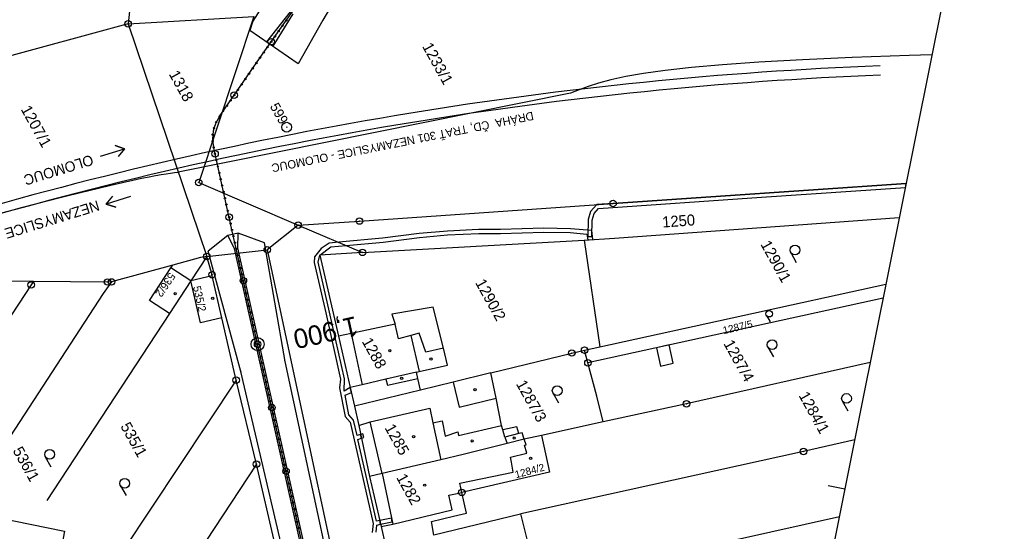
# Model space of a CAD drawing. Extents: x -548552 to -543113, y -1131925 to -1123599.
# Drawn here: x -547909.6 to -547757, y -1129838.8 to -1129760.1 of the extents above; entities that cross this region are included whole.
import ezdxf

# ---------------------------------------------------------------- set-up
doc = ezdxf.new("R2010")
doc.units = 0
for name, color, linetype in [('Hranice parcel', 7, 'Continuous'), ('HRANY', 7, 'Continuous'), ('NADZEMNÍ VEDENÍ VN', 7, 'Continuous'), ('Parcelní čísla', 7, 'Continuous'), ('Poz předměty', 7, 'Continuous'), ('Profile', 7, 'Continuous'), ('PROFILY NÁVRH', 7, 'Continuous'), ('STANIČENÍ', 7, 'Continuous'), ('Vnitřní kresba', 7, 'Continuous'), ('Vrstva 8', 7, 'Continuous'), ('Věcná břemena k části', 7, 'Continuous'), ('Značky bodu BP', 7, 'Continuous'), ('Značky budov', 7, 'Continuous'), ('Značky kultur', 7, 'Continuous'), ('ŽELEZNICE', 7, 'Continuous')]:
    doc.layers.add(name, color=color, linetype=linetype)

msp = doc.modelspace()

# ---------------------------------------------------------------- linework, layer by layer
at = {"layer": 'Hranice parcel'}
for p, q in [((-547892.69, -1129758.79), (-547892.9, -1129760.72)), ((-547892.9, -1129760.72), (-547873.53, -1129759.62)), ((-547921.25, -1129768.38), (-547893.05, -1129760.73)), ((-547921.25, -1129768.38), (-547893.05, -1129760.73)), ((-547893.05, -1129760.73), (-547892.9, -1129760.72)), ((-547893.05, -1129760.73), (-547892.9, -1129760.72)), ((-547892.9, -1129760.72), (-547880.8, -1129796.52)), ((-547892.9, -1129760.72), (-547880.8, -1129796.52)), ((-547866.73, -1129791.69), (-547871.48, -1129795.5)), ((-547866.73, -1129791.69), (-547856.83, -1129795.88)), ((-547856.83, -1129795.88), (-547822.75, -1129793.98)), ((-547822.75, -1129793.98), (-547820.3, -1129810.41)), ((-547880.8, -1129796.52), (-547871.48, -1129795.5)), ((-547880.8, -1129796.52), (-547871.48, -1129795.5)), ((-547881.75, -1129796.66), (-547886.02, -1129797.84)), ((-547880.8, -1129796.52), (-547883.26, -1129800.28)), ((-547880.8, -1129796.52), (-547881.75, -1129796.66)), ((-547879.99, -1129799.32), (-547880.8, -1129796.52)), ((-547886.02, -1129797.84), (-547895.43, -1129800.43)), ((-547907.46, -1129800.35), (-547919.28, -1129800.26)), ((-547883.26, -1129800.28), (-547886.55, -1129805.29)), ((-547820.3, -1129810.41), (-547776.29, -1129800.76)), ((-547776.72, -1129802.91), (-547822.15, -1129812.86)), ((-547886.55, -1129805.29), (-547905.39, -1129834.04)), ((-547876.26, -1129815.53), (-547878.46, -1129805.97)), ((-547822.66, -1129810.93), (-547820.3, -1129810.41)), ((-547822.15, -1129812.86), (-547822.66, -1129810.93)), ((-547876.26, -1129815.53), (-547893.73, -1129841.79)), ((-547873.15, -1129828.45), (-547876.26, -1129815.53)), ((-547847.93, -1129817.07), (-547858.06, -1129819.55)), ((-547819.81, -1129821.97), (-547829.31, -1129824.03)), ((-547829.31, -1129824.03), (-547831.94, -1129824.6)), ((-547873.15, -1129828.45), (-547897.73, -1129865.87)), ((-547870.31, -1129840.66), (-547873.15, -1129828.45)), ((-547829.8, -1129846.88), (-547832.47, -1129836.12))]:
    msp.add_line(p, q, dxfattribs=at)
for points in [[(-547873.53, -1129759.62), (-547882.04, -1129785.13), (-547866.73, -1129791.69)], [(-547866.73, -1129791.69), (-547857.29, -1129791.06), (-547818.29, -1129788.36), (-547773.18, -1129785.28)], [(-547822.75, -1129793.98), (-547818.07, -1129793.71), (-547774.24, -1129790.54)], [(-547871.48, -1129795.5), (-547855.75, -1129868.92), (-547842.05, -1129927.48)], [(-547871.48, -1129795.5), (-547855.75, -1129868.92), (-547842.05, -1129927.48)], [(-547856.83, -1129795.88), (-547863.38, -1129796.33), (-547860.52, -1129808.79)], [(-547886.55, -1129805.29), (-547889.6, -1129803.29), (-547886.31, -1129798.27), (-547886.02, -1129797.84)], [(-547907.46, -1129800.35), (-547907.81, -1129800.89), (-547926.79, -1129829.75)], [(-547895.43, -1129800.43), (-547896.76, -1129802.2), (-547916.11, -1129831.89)], [(-547895.43, -1129800.43), (-547896.08, -1129800.44), (-547907.46, -1129800.35)], [(-547878.46, -1129805.97), (-547881.78, -1129806.72), (-547883.26, -1129800.28)], [(-547878.46, -1129805.97), (-547879.95, -1129799.51), (-547879.99, -1129799.32)], [(-547847.93, -1129817.07), (-547848.31, -1129815.29), (-547848.52, -1129814.32), (-547848.13, -1129814.23), (-547843.78, -1129813.25), (-547844.39, -1129810.63), (-547845.98, -1129804.33), (-547852.32, -1129805.37), (-547851.83, -1129806.91), (-547858.59, -1129808.36), (-547860.52, -1129808.79)], [(-547860.52, -1129808.79), (-547858.72, -1129816.65), (-547858.06, -1129819.55)], [(-547837.08, -1129814.41), (-547824.62, -1129811.36), (-547822.66, -1129810.93)], [(-547819.81, -1129821.97), (-547820.78, -1129818.02), (-547822.15, -1129812.86)], [(-547778.71, -1129812.83), (-547806.99, -1129819.19), (-547819.81, -1129821.97)], [(-547837.08, -1129814.41), (-547842.9, -1129815.84), (-547847.93, -1129817.07)], [(-547831.94, -1129824.6), (-547832.25, -1129823.62), (-547832.77, -1129823.75), (-547833.1, -1129822.7), (-547835.26, -1129823.16), (-547835.45, -1129822.49), (-547836.29, -1129818.29), (-547837.08, -1129814.41)], [(-547858.06, -1129819.55), (-547857.41, -1129822.52), (-547855.75, -1129830.33)], [(-547831.94, -1129824.6), (-547834.6, -1129825.27), (-547841.34, -1129826.97), (-547844.76, -1129827.77), (-547853.83, -1129829.9), (-547855.75, -1129830.33)], [(-547841.54, -1129832.8), (-547841.84, -1129831.39), (-547833.63, -1129829.69), (-547833.89, -1129828.13), (-547834.06, -1129827.39), (-547831.56, -1129826.75), (-547831.93, -1129825.54), (-547831.67, -1129825.48), (-547831.94, -1129824.6)], [(-547829.31, -1129824.03), (-547828.07, -1129829.69), (-547841.54, -1129832.8)], [(-547781.09, -1129824.74), (-547788.97, -1129826.51), (-547832.47, -1129836.12)], [(-547855.75, -1129830.33), (-547853.97, -1129838.06), (-547853.28, -1129841.02)], [(-547845.88, -1129839.36), (-547846.24, -1129837.3), (-547842.83, -1129836.47), (-547840.85, -1129835.98), (-547841.54, -1129832.8)], [(-547832.47, -1129836.12), (-547832.54, -1129836.14), (-547845.88, -1129839.36)], [(-547826.14, -1129846.06), (-547783.45, -1129836.52)]]:
    msp.add_lwpolyline(points, dxfattribs=at)
at = {"layer": 'HRANY'}
for p, q in [((-547873.72, -1129760.31), (-547874.17, -1129761.74)), ((-547875.98, -1129792.91), (-547877.54, -1129793.27))]:
    msp.add_line(p, q, dxfattribs=at)
at = {"layer": 'NADZEMNÍ VEDENÍ VN'}
for p, q in [((-547871.9, -1129794.42), (-547875.98, -1129792.91)), ((-547877.54, -1129793.27), (-547880.58, -1129795.72))]:
    msp.add_line(p, q, dxfattribs=at)
at = {"layer": 'Poz předměty'}
for p, q in [((-547824.81, -1129771.4), (-547885.18, -1129783.53)), ((-547876.03, -1129795.18), (-547875.98, -1129792.91)), ((-547876.52, -1129795.29), (-547877.54, -1129793.27)), ((-547868.75, -1129812.69), (-547871.9, -1129794.42)), ((-547875.54, -1129814.21), (-547880.58, -1129795.72)), ((-547862.21, -1129843.05), (-547868.75, -1129812.69)), ((-547868.48, -1129844.45), (-547875.54, -1129814.21))]:
    msp.add_line(p, q, dxfattribs=at)
for points in [[(-547769.22, -1129765.51), (-547772.74, -1129765.61), (-547781.5, -1129765.91), (-547789.16, -1129766.25), (-547795.83, -1129766.62), (-547801.46, -1129767.02), (-547806.23, -1129767.44), (-547810.27, -1129767.89), (-547813.59, -1129768.35), (-547816.34, -1129768.83), (-547818.63, -1129769.33), (-547820.51, -1129769.84), (-547822.1, -1129770.35), (-547823.51, -1129770.88), (-547824.81, -1129771.4)], [(-547926.32, -1129793.66), (-547924.28, -1129793.07), (-547920.2, -1129791.93), (-547916.28, -1129790.85), (-547912.52, -1129789.84), (-547909.01, -1129788.91), (-547905.75, -1129788.07), (-547902.73, -1129787.3), (-547900.04, -1129786.63), (-547897.66, -1129786.05), (-547895.56, -1129785.55), (-547893.75, -1129785.13), (-547892.19, -1129784.78), (-547890.83, -1129784.49), (-547889.67, -1129784.25), (-547888.68, -1129784.06), (-547887.81, -1129783.91), (-547887.06, -1129783.79), (-547886.39, -1129783.69), (-547885.77, -1129783.61), (-547885.18, -1129783.53)], [(-547855.95, -1129887.2), (-547876.52, -1129795.29)], [(-547855.46, -1129887.09), (-547876.03, -1129795.18)]]:
    msp.add_lwpolyline(points, dxfattribs=at)
at = {"layer": 'Profile'}
for p, q in [((-547757.03, -1129704.69), (-547780.14, -1129819.97)), ((-547780.14, -1129819.97), (-547803.25, -1129935.26)), ((-547782.61, -1129832.31), (-547785.2, -1129831.79))]:
    msp.add_line(p, q, dxfattribs=at)
at = {"layer": 'PROFILY NÁVRH'}
for p, q in [((-547867.72, -1129750.79), (-547873.72, -1129760.31)), ((-547859.11, -1129753.64), (-547862.94, -1129760.15)), ((-547867.94, -1129758.9), (-547871.62, -1129763.5)), ((-547867.53, -1129759.18), (-547870.64, -1129764.18)), ((-547862.94, -1129760.15), (-547866.72, -1129766.89)), ((-547866.72, -1129766.89), (-547874.17, -1129761.74))]:
    msp.add_line(p, q, dxfattribs=at)
at = {"layer": 'STANIČENÍ'}
for p, q in [((-547871.04, -1129763.71), (-547864.33, -1129754.24)), ((-547872.68, -1129766.09), (-547871.13, -1129763.84)), ((-547871.13, -1129763.84), (-547871.04, -1129763.71)), ((-547878.89, -1129775.06), (-547872.68, -1129766.09))]:
    msp.add_line(p, q, dxfattribs=at)
for points in [[(-547876.76, -1129793.09), (-547879.78, -1129779.61)], [(-547855.7, -1129887.14), (-547876.31, -1129795.07), (-547876.76, -1129793.09)], [(-547868.7, -1129812.91), (-547868.8, -1129812.5)], [(-547875.51, -1129814.36), (-547875.59, -1129814.02)]]:
    msp.add_lwpolyline(points, dxfattribs=at)
for centre, radius in [((-547869.14, -1129761.03), 0.1), ((-547868.57, -1129760.22), 0.1), ((-547870.3, -1129762.66), 0.1), ((-547869.72, -1129761.85), 0.1), ((-547870.88, -1129763.48), 0.5), ((-547870.88, -1129763.48), 0.1), ((-547872.02, -1129765.12), 0.1), ((-547871.45, -1129764.3), 0.1), ((-547873.16, -1129766.77), 0.1), ((-547872.59, -1129765.95), 0.1), ((-547874.29, -1129768.41), 0.1), ((-547873.72, -1129767.59), 0.1), ((-547875.43, -1129770.06), 0.1), ((-547874.86, -1129769.23), 0.1), ((-547876.57, -1129771.7), 0.5), ((-547876.57, -1129771.7), 0.1), ((-547876, -1129770.88), 0.1), ((-547877.7, -1129773.35), 0.1), ((-547877.13, -1129772.52), 0.1), ((-547878.27, -1129774.17), 0.1), ((-547879.35, -1129775.85), 0.1), ((-547878.84, -1129774.99), 0.1), ((-547879.89, -1129777.76), 0.1), ((-547879.7, -1129776.78), 0.1), ((-547879.9, -1129778.76), 0.1), ((-547879.52, -1129780.73), 0.5), ((-547879.74, -1129779.75), 0.1), ((-547879.52, -1129780.73), 0.1), ((-547879.31, -1129781.7), 0.1), ((-547879.09, -1129782.68), 0.1), ((-547878.87, -1129783.65), 0.1), ((-547878.65, -1129784.63), 0.1), ((-547878.43, -1129785.61), 0.1), ((-547878.21, -1129786.58), 0.1), ((-547878, -1129787.56), 0.1), ((-547877.78, -1129788.53), 0.1), ((-547877.34, -1129790.48), 0.5), ((-547877.56, -1129789.51), 0.1), ((-547877.34, -1129790.48), 0.1), ((-547877.12, -1129791.46), 0.1), ((-547876.9, -1129792.44), 0.1), ((-547876.68, -1129793.41), 0.1), ((-547876.47, -1129794.39), 0.1), ((-547876.25, -1129795.36), 0.1), ((-547876.03, -1129796.34), 0.1), ((-547875.81, -1129797.31), 0.1), ((-547875.59, -1129798.29), 0.1), ((-547875.37, -1129799.27), 0.1), ((-547875.16, -1129800.24), 0.5), ((-547875.16, -1129800.24), 0.1), ((-547874.94, -1129801.22), 0.1), ((-547874.72, -1129802.19), 0.1), ((-547874.5, -1129803.17), 0.1), ((-547874.28, -1129804.14), 0.1), ((-547874.06, -1129805.12), 0.1), ((-547873.85, -1129806.1), 0.1), ((-547873.63, -1129807.07), 0.1), ((-547873.41, -1129808.05), 0.1), ((-547872.97, -1129810), 1), ((-547872.97, -1129810), 0.5), ((-547873.19, -1129809.02), 0.1), ((-547872.97, -1129810), 0.1), ((-547872.75, -1129810.98), 0.1), ((-547872.53, -1129811.95), 0.1), ((-547872.32, -1129812.93), 0.1), ((-547872.1, -1129813.9), 0.1), ((-547871.88, -1129814.88), 0.1), ((-547871.66, -1129815.86), 0.1), ((-547871.44, -1129816.83), 0.1), ((-547871.22, -1129817.81), 0.1), ((-547871.01, -1129818.78), 0.1), ((-547870.79, -1129819.76), 0.5), ((-547870.79, -1129819.76), 0.1), ((-547870.57, -1129820.73), 0.1), ((-547870.35, -1129821.71), 0.1), ((-547870.13, -1129822.69), 0.1), ((-547869.91, -1129823.66), 0.1), ((-547869.7, -1129824.64), 0.1), ((-547869.48, -1129825.61), 0.1), ((-547869.26, -1129826.59), 0.1), ((-547869.04, -1129827.57), 0.1), ((-547868.6, -1129829.52), 0.5), ((-547868.82, -1129828.54), 0.1), ((-547868.6, -1129829.52), 0.1), ((-547868.38, -1129830.49), 0.1), ((-547868.17, -1129831.47), 0.1), ((-547867.95, -1129832.44), 0.1), ((-547867.73, -1129833.42), 0.1), ((-547867.51, -1129834.4), 0.1), ((-547867.29, -1129835.37), 0.1), ((-547867.07, -1129836.35), 0.1), ((-547866.86, -1129837.32), 0.1), ((-547866.64, -1129838.3), 0.1)]:
    msp.add_circle(centre, radius, dxfattribs=at)
msp.add_ellipse((-547874.15, -1129778.35), major_axis=(-1.1, 5.66), ratio=0.999048, start_param=0.774252, end_param=1.599902, dxfattribs=at)
at = {"layer": 'Vnitřní kresba'}
for p, q in [((-547883.26, -1129800.28), (-547886.31, -1129798.27)), ((-547879.95, -1129799.51), (-547883.26, -1129800.28)), ((-547858.59, -1129808.36), (-547856.91, -1129816.24)), ((-547851.3, -1129809.18), (-547851.83, -1129806.91)), ((-547848.12, -1129808.33), (-547849.38, -1129808.67)), ((-547847.11, -1129811.22), (-547848.12, -1129808.33)), ((-547849.38, -1129808.67), (-547851.3, -1129809.18)), ((-547849.38, -1129808.67), (-547848.13, -1129814.23)), ((-547844.39, -1129810.63), (-547847.11, -1129811.22)), ((-547848.52, -1129814.32), (-547853.25, -1129815.4)), ((-547853.25, -1129815.4), (-547856.91, -1129816.24)), ((-547853.25, -1129815.4), (-547853.01, -1129816.32)), ((-547853.01, -1129816.32), (-547848.31, -1129815.29)), ((-547842.9, -1129815.84), (-547841.96, -1129819.68)), ((-547856.91, -1129816.24), (-547858.72, -1129816.65)), ((-547841.96, -1129819.68), (-547836.29, -1129818.29)), ((-547855.68, -1129821.97), (-547846.49, -1129819.84)), ((-547846.49, -1129819.84), (-547846, -1129822.09)), ((-547857.41, -1129822.52), (-547855.68, -1129821.97)), ((-547853.83, -1129829.9), (-547855.68, -1129821.97)), ((-547846, -1129822.09), (-547844.6, -1129821.78)), ((-547846, -1129822.09), (-547844.76, -1129827.77)), ((-547844.6, -1129821.78), (-547844.09, -1129824.13)), ((-547844.09, -1129824.13), (-547842.19, -1129823.51)), ((-547842.19, -1129823.51), (-547842.06, -1129824.03)), ((-547842.06, -1129824.03), (-547835.45, -1129822.49)), ((-547834.92, -1129824.29), (-547835.26, -1129823.16)), ((-547832.77, -1129823.75), (-547834.92, -1129824.29)), ((-547834.92, -1129824.29), (-547834.6, -1129825.27)), ((-547853.83, -1129829.9), (-547852.16, -1129837.71)), ((-547842.52, -1129833.03), (-547841.54, -1129832.8)), ((-547843.54, -1129833.25), (-547842.52, -1129833.03)), ((-547843.04, -1129835.49), (-547843.54, -1129833.25)), ((-547852.16, -1129837.71), (-547843.04, -1129835.49)), ((-547853.97, -1129838.06), (-547852.16, -1129837.71))]:
    msp.add_line(p, q, dxfattribs=at)
at = {"layer": 'Vrstva 8'}
for p, q in [((-547928.76, -1129833.53), (-547902.67, -1129838.75)), ((-547902.67, -1129838.75), (-547915.85, -1129904.5))]:
    msp.add_line(p, q, dxfattribs=at)
at = {"layer": 'Věcná břemena k části'}
msp.add_line((-547773.31, -1129785.92), (-547773.18, -1129785.28), dxfattribs=at)
for points in [[(-547773.18, -1129785.28), (-547818.29, -1129788.36), (-547820.79, -1129788.54), (-547821.74, -1129789.58), (-547822.13, -1129790.84), (-547822.15, -1129793.45), (-547821.55, -1129793.46), (-547821.52, -1129790.94), (-547821.21, -1129789.88), (-547820.51, -1129789.12), (-547795.42, -1129787.4), (-547773.31, -1129785.92)], [(-547859.34, -1129794.81), (-547853.67, -1129794.29), (-547848.05, -1129793.58), (-547843.74, -1129793.2), (-547838.96, -1129792.96), (-547835.59, -1129792.96), (-547828.92, -1129792.77), (-547824.86, -1129792.84), (-547822.3, -1129793.06), (-547822.16, -1129793.95), (-547821.42, -1129793.9), (-547821.54, -1129792.53), (-547824.83, -1129792.24), (-547828.93, -1129792.18), (-547835.6, -1129792.36), (-547838.97, -1129792.35), (-547843.78, -1129792.6), (-547848.11, -1129792.98), (-547853.74, -1129793.69), (-547860.5, -1129794.33), (-547861.94, -1129794.46), (-547863.19, -1129795.29), (-547864.23, -1129796.55), (-547864.25, -1129797.46), (-547862.49, -1129805.2), (-547860.21, -1129815.37), (-547860.36, -1129816.71), (-547859.49, -1129821.15), (-547858.75, -1129821.99), (-547855.21, -1129837.6), (-547855.33, -1129838.95)], [(-547859.34, -1129794.81), (-547853.67, -1129794.29), (-547848.05, -1129793.58), (-547843.74, -1129793.2), (-547838.96, -1129792.96), (-547835.59, -1129792.96), (-547828.92, -1129792.77), (-547824.86, -1129792.84), (-547822.3, -1129793.06), (-547822.16, -1129793.95), (-547821.42, -1129793.9), (-547821.54, -1129792.53), (-547824.83, -1129792.24), (-547828.93, -1129792.18), (-547835.6, -1129792.36), (-547838.97, -1129792.35), (-547843.78, -1129792.6), (-547848.11, -1129792.98), (-547853.74, -1129793.69), (-547860.5, -1129794.33), (-547861.94, -1129794.46), (-547863.19, -1129795.29), (-547864.23, -1129796.55), (-547864.25, -1129797.46), (-547862.49, -1129805.2), (-547860.21, -1129815.37), (-547860.36, -1129816.71), (-547859.49, -1129821.15), (-547858.75, -1129821.99), (-547855.21, -1129837.6), (-547855.33, -1129838.95)], [(-547854.73, -1129838.92), (-547854.63, -1129837.82), (-547854.05, -1129837.7), (-547854.18, -1129837.12), (-547854.68, -1129837.23), (-547857.54, -1129824.65), (-547856.99, -1129824.48), (-547857.13, -1129823.89), (-547857.67, -1129824.06), (-547858.21, -1129821.71), (-547858.94, -1129820.88), (-547859.51, -1129817.83), (-547858.55, -1129817.41), (-547858.72, -1129816.65), (-547859.64, -1129817.23), (-547859.6, -1129815.33), (-547861.91, -1129805.07), (-547863.64, -1129797.4), (-547863.38, -1129796.33), (-547861.73, -1129795.04), (-547859.34, -1129794.81)], [(-547854.73, -1129838.92), (-547854.63, -1129837.82), (-547854.05, -1129837.7), (-547854.18, -1129837.12), (-547854.68, -1129837.23), (-547857.54, -1129824.65), (-547856.99, -1129824.48), (-547857.13, -1129823.89), (-547857.67, -1129824.06), (-547858.21, -1129821.71), (-547858.94, -1129820.88), (-547859.51, -1129817.83), (-547858.55, -1129817.41), (-547858.72, -1129816.65), (-547859.64, -1129817.23), (-547859.6, -1129815.33), (-547861.91, -1129805.07), (-547863.64, -1129797.4), (-547863.38, -1129796.33), (-547861.73, -1129795.04), (-547859.34, -1129794.81)]]:
    msp.add_lwpolyline(points, dxfattribs=at)
for points in [[(-547809.04, -1129812.92), (-547809.66, -1129810.12), (-547811.61, -1129810.55), (-547811, -1129813.36)], [(-547857.13, -1129823.89), (-547856.99, -1129824.48), (-547856.64, -1129824.36), (-547856.76, -1129823.77)], [(-547854.18, -1129837.12), (-547854.05, -1129837.7), (-547852.25, -1129837.33), (-547852.37, -1129836.74)]]:
    msp.add_lwpolyline(points, close=True, dxfattribs=at)
at = {"layer": 'Značky bodu BP'}
for centre, radius in [((-547892.9, -1129760.72), 0.5), ((-547892.9, -1129760.72), 0.5), ((-547892.9, -1129760.72), 0.0303), ((-547892.9, -1129760.72), 0.0303), ((-547868.49, -1129776.63), 0.75), ((-547868.49, -1129776.63), 0.03), ((-547882.04, -1129785.13), 0.5), ((-547882.04, -1129785.13), 0.0303), ((-547818.29, -1129788.36), 0.5), ((-547818.29, -1129788.36), 0.0303), ((-547866.73, -1129791.69), 0.5), ((-547857.29, -1129791.06), 0.5), ((-547857.29, -1129791.06), 0.0303), ((-547866.73, -1129791.69), 0.0303), ((-547880.8, -1129796.52), 0.5), ((-547880.8, -1129796.52), 0.5), ((-547871.48, -1129795.5), 0.5), ((-547871.48, -1129795.5), 0.5), ((-547871.48, -1129795.5), 0.0303), ((-547871.48, -1129795.5), 0.0303), ((-547856.83, -1129795.88), 0.5), ((-547856.83, -1129795.88), 0.0303), ((-547880.8, -1129796.52), 0.0303), ((-547880.8, -1129796.52), 0.0303), ((-547879.99, -1129799.32), 0.5), ((-547907.81, -1129800.89), 0.5), ((-547896.08, -1129800.44), 0.5), ((-547896.08, -1129800.44), 0.0303), ((-547895.43, -1129800.43), 0.5), ((-547895.43, -1129800.43), 0.0303), ((-547879.99, -1129799.32), 0.0303), ((-547907.81, -1129800.89), 0.0303), ((-547824.62, -1129811.36), 0.5), ((-547824.62, -1129811.36), 0.0303), ((-547822.66, -1129810.93), 0.5), ((-547822.66, -1129810.93), 0.0303), ((-547822.15, -1129812.86), 0.5), ((-547822.15, -1129812.86), 0.0303), ((-547876.26, -1129815.53), 0.5), ((-547876.26, -1129815.53), 0.0303), ((-547806.99, -1129819.19), 0.5), ((-547806.99, -1129819.19), 0.0303), ((-547788.97, -1129826.51), 0.5), ((-547788.97, -1129826.51), 0.0303), ((-547873.15, -1129828.45), 0.5), ((-547873.15, -1129828.45), 0.0303), ((-547841.54, -1129832.8), 0.5), ((-547841.54, -1129832.8), 0.0303)]:
    msp.add_circle(centre, radius, dxfattribs=at)
at = {"layer": 'Značky budov'}
for centre in [(-547885.66, -1129802.25), (-547879.88, -1129802.97), (-547852.63, -1129810.99), (-547846.3, -1129812.3), (-547850.82, -1129815.25), (-547839.52, -1129817.01), (-547848.98, -1129824.22), (-547839.96, -1129824.88), (-547833.5, -1129824.44), (-547830.98, -1129827.56), (-547847.26, -1129831.69)]:
    msp.add_circle(centre, 0.175, dxfattribs=at)
at = {"layer": 'Značky kultur'}
for p, q in [((-547790.94, -1129795.89), (-547790.09, -1129797.42)), ((-547794.69, -1129805.57), (-547794.12, -1129806.59)), ((-547794.46, -1129810.44), (-547793.61, -1129811.97)), ((-547827.53, -1129817.5), (-547826.68, -1129819.03)), ((-547783.02, -1129818.72), (-547782.17, -1129820.25)), ((-547905.64, -1129827.32), (-547904.79, -1129828.85)), ((-547894.07, -1129831.77), (-547893.22, -1129833.3))]:
    msp.add_line(p, q, dxfattribs=at)
for centre, radius in [((-547790.28, -1129795.52), 0.75), ((-547794.25, -1129805.32), 0.502), ((-547793.81, -1129810.08), 0.75), ((-547826.88, -1129817.14), 0.75), ((-547782.36, -1129818.35), 0.75), ((-547904.98, -1129826.96), 0.75), ((-547893.42, -1129831.41), 0.75)]:
    msp.add_circle(centre, radius, dxfattribs=at)
at = {"layer": 'ŽELEZNICE'}
for points in [[(-547897.15, -1129781.09), (-547893.43, -1129779.94), (-547894.9, -1129779.46), (-547893.43, -1129779.94), (-547894.41, -1129781.16)], [(-547892.53, -1129787.31), (-547896.26, -1129788.46), (-547894.79, -1129788.94), (-547896.26, -1129788.46), (-547895.27, -1129787.23)]]:
    msp.add_lwpolyline(points, dxfattribs=at)
for radius in [585.63, 584.19]:
    msp.add_arc((-547754.73, -1130352.4), radius, 92.19883, 106.46382, dxfattribs=at)

# ---------------------------------------------------------------- texts
at = {"layer": 'Parcelní čísla'}
for s, height, rotation, p in [('1233/1', 1.7, 299.0429, (-547847.69, -1129764.2)), ('1318', 1.7, 299.0429, (-547886.68, -1129768.46)), ('1207/1', 1.7, 299.0429, (-547909.46, -1129773.86)), ('1250', 1.7, 4.0429, (-547810.66, -1129792.07)), ('1290/1', 1.7, 299.0429, (-547795.65, -1129794.63)), ('536/2', 1.2, 236.0429, (-547886.53, -1129798.88)), ('1290/2', 1.7, 299.0429, (-547839.54, -1129800.54)), ('535/2', 1.2, 283.0429, (-547882.93, -1129801.2)), ('1287/5', 1.139, 13.0429, (-547801.25, -1129808.46)), ('1288', 1.7, 299.0429, (-547856.99, -1129809.57)), ('1287/4', 1.7, 299.0429, (-547801.34, -1129809.91)), ('1287/3', 1.7, 299.0429, (-547833.27, -1129816.09)), ('1284/1', 1.7, 299.0429, (-547789.78, -1129817.88)), ('535/1', 1.7, 299.0429, (-547894.13, -1129822.61)), ('1285', 1.7, 299.0429, (-547853.48, -1129822.85)), ('536/1', 1.7, 299.0429, (-547910.71, -1129826.36)), ('1284/2', 1.139, 15.0429, (-547833.22, -1129830.64)), ('1282', 1.7, 299.0429, (-547851.69, -1129830.5))]:
    msp.add_text(s, height=height, rotation=rotation, dxfattribs=at).set_placement(p)
at = {"layer": 'Poz předměty'}
msp.add_text('DRÁHA  ČD, TRAŤ 301 NEZAMYSLICE - OLOMOUC', height=1.28, rotation=191.3642, dxfattribs=at).set_placement((-547830.65, -1129774.23))
at = {"layer": 'STANIČENÍ'}
msp.add_text('1,900', height=3, rotation=192.6173, dxfattribs=at).set_placement((-547857.91, -1129805.67))
at = {"layer": 'Značky bodu BP'}
msp.add_text('599', height=1.5, rotation=299.0429, dxfattribs=at).set_placement((-547871.13, -1129773.41))
at = {"layer": 'ŽELEZNICE'}
for s, p in [('OLOMOUC', (-547898.55, -1129780.83)), ('NEZAMYSLICE', (-547897.62, -1129787.84))]:
    msp.add_text(s, height=1.6, rotation=197.1245, dxfattribs=at).set_placement(p)

doc.saveas('drawing.dxf')
